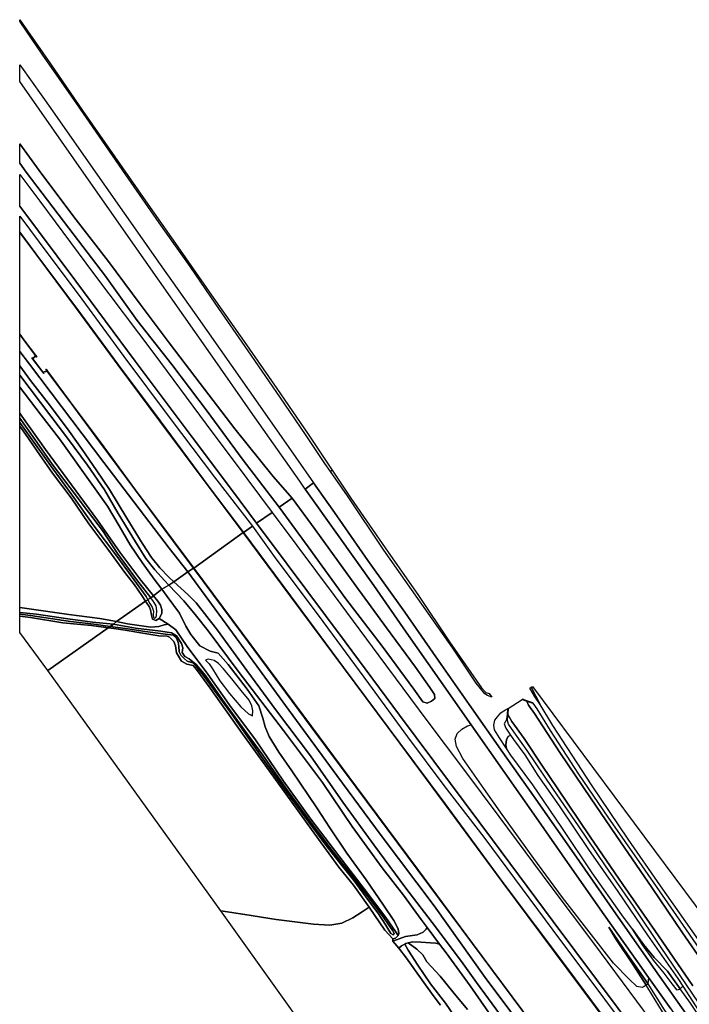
# Model space of a CAD drawing. Extents: x -26035517 to 31750492, y -9237385 to 8160032.
# Tile 266 of 298: x 28898658 to 29167820, y -5521582 to -5125717. Entities that reach past the tile are written whole.
import ezdxf

# ---------------------------------------------------------------- set-up
doc = ezdxf.new("R2010")
doc.units = 0
doc.layers.add('T-25', color=7, linetype='CONTINUOUS')

msp = doc.modelspace()

# ---------------------------------------------------------------- linework, layer by layer
at = {"layer": 'T-25', "color": 9}
for points in [[(28898658, -5126347, 13062), (28898658, -5125717, 12748), (28911012, -5143436, 12766), (28923906, -5162211, 12725), (28936958, -5180842, 12786), (28949187, -5198578, 12823), (28963221, -5218332, 12909), (28975754, -5236486, 12925), (28988951, -5255116, 12893), (29002020, -5274023, 12942), (29014562, -5292300, 12921), (29024326, -5306774, 12933), (29023597, -5307352, 13744), (29021272, -5304138, 13830), (29013816, -5292859, 13690), (29003210, -5277349, 13772), (28990479, -5258840, 13740), (28977564, -5240045, 13658), (28967172, -5224889, 13588), (28954723, -5207407, 13539), (28941305, -5188048, 13412), (28930616, -5172565, 13154), (28920402, -5157853, 13142), (28907741, -5139558, 13171), (28899069, -5126924, 13064), (28898658, -5126347, 13062)], [(28898658, -5150595, 13814), (28898658, -5147221, 13934), (28898658, -5143807, 13896), (28903652, -5150865, 13887), (28910935, -5160983, 13891), (28925233, -5181472, 14010), (28940629, -5203468, 14063), (28955171, -5224124, 14177), (28969500, -5244441, 14292), (28983685, -5264602, 14292), (28997201, -5283972, 14292), (29009643, -5301706, 14267), (29016823, -5311979, 14216), (29013436, -5314413, 14277), (29011251, -5311253, 14357), (28993365, -5285740, 14374), (28974430, -5258729, 14357), (28954889, -5230813, 14259), (28935738, -5203484, 14173), (28920367, -5181625, 14026), (28906434, -5161698, 13903), (28898658, -5150595, 13814)], [(28898658, -5183450, 14349), (28898658, -5175655, 14052), (28906496, -5186340, 14096), (28920364, -5204989, 14083), (28934320, -5222953, 14141), (28947144, -5240075, 14104), (28958774, -5255584, 14132), (28971154, -5271979, 14149), (28985191, -5290188, 14304), (29000564, -5309320, 14194), (29008177, -5318126, 14138), (29002944, -5321703, 14499), (28988056, -5302211, 14411), (28974004, -5283149, 14411), (28959786, -5264298, 14329), (28945831, -5246680, 14345), (28933107, -5228820, 14357), (28918427, -5209586, 14357), (28901300, -5187029, 14357), (28898658, -5183450, 14349)], [(28898658, -5200650, 14469), (28898658, -5199916, 14513), (28898658, -5194253, 14583), (28898658, -5188649, 14498), (28898658, -5187927, 14504), (28906703, -5198740, 14517), (28928352, -5227717, 14599), (28952542, -5259989, 14623), (28973628, -5288301, 14693), (28989930, -5310149, 14697), (29000084, -5323872, 14659), (28993844, -5328158, 14650), (28984135, -5315142, 14697), (28967587, -5292984, 14664), (28945134, -5263062, 14611), (28921216, -5230886, 14550), (28898658, -5200650, 14469)], [(28898658, -5211103, 13090), (28898658, -5204657, 14314), (28906551, -5215152, 14321), (28923610, -5238128, 14398), (28940542, -5261086, 14427), (28959131, -5286064, 14484), (28977016, -5309611, 14533), (28992258, -5329407, 14681), (28988572, -5331897, 13019), (28974842, -5313607, 13052), (28955115, -5287062, 13052), (28938387, -5264600, 13056), (28921566, -5241833, 13048), (28905167, -5219810, 13077), (28898658, -5211103, 13090)], [(28898658, -5211267, 12620), (28898658, -5211103, 13090), (28905167, -5219810, 13077), (28921566, -5241833, 13048), (28938387, -5264600, 13056), (28955115, -5287062, 13052), (28974842, -5313607, 13052), (28988572, -5331897, 13019), (28988492, -5331957, 12990), (28974762, -5313667, 12990), (28955035, -5287122, 12990), (28938307, -5264660, 12990), (28921486, -5241893, 12990), (28905087, -5219870, 12990), (28898658, -5211267, 12620)], [(28908016, -5267386, 12990), (28903972, -5262076, 12990), (28904971, -5260714, 12999), (28905467, -5261372, 12990), (28905547, -5261312, 12990), (28905051, -5260654, 12990), (28900338, -5254363, 12990), (28898658, -5252087, 12620), (28898658, -5211267, 12620), (28905087, -5219870, 12990), (28921486, -5241893, 12990), (28938307, -5264660, 12990), (28955035, -5287122, 12990), (28974762, -5313667, 12990), (28988492, -5331957, 12990), (28968614, -5346179, 12990), (28960325, -5335082, 12990), (28945256, -5314811, 12990), (28930994, -5295455, 12990), (28918586, -5278817, 12990), (28909807, -5267005, 12990), (28909265, -5266270, 12990), (28909185, -5266330, 12990), (28909727, -5267065, 12999), (28908016, -5267386, 12990)], [(28904971, -5260714, 12999), (28900258, -5254423, 13203), (28898658, -5252251, 13216), (28898658, -5252087, 12620), (28900338, -5254363, 12990), (28905051, -5260654, 12990), (28905547, -5261312, 12990), (28905467, -5261372, 12990), (28904971, -5260714, 12999)], [(28908016, -5267386, 12990), (28909727, -5267065, 12999), (28918506, -5278877, 13130), (28930914, -5295515, 13113), (28945176, -5314871, 13163), (28960245, -5335142, 13130), (28968534, -5346239, 13093), (28966191, -5347701, 14206), (28958790, -5338198, 14157), (28932425, -5303782, 14308), (28902540, -5264232, 14476), (28898658, -5259112, 14476), (28898658, -5252251, 13216), (28900258, -5254423, 13203), (28904971, -5260714, 12999), (28903972, -5262076, 12990), (28903647, -5261645, 13450), (28903567, -5261705, 13457), (28903892, -5262136, 12999), (28907936, -5267446, 12999), (28908321, -5267952, 13457), (28908401, -5267892, 13450), (28908016, -5267386, 12990)], [(28908016, -5267386, 12990), (28909727, -5267065, 12999), (28918506, -5278877, 13130), (28930914, -5295515, 13113), (28945176, -5314871, 13163), (28960245, -5335142, 13130), (28968534, -5346239, 13093), (28966191, -5347701, 14206), (28958790, -5338198, 14157), (28932425, -5303782, 14308), (28902540, -5264232, 14476), (28898658, -5259112, 14476), (28898658, -5252251, 13216), (28900258, -5254423, 13203), (28904971, -5260714, 12999), (28903972, -5262076, 12990), (28903647, -5261645, 13450), (28903567, -5261705, 13457), (28903892, -5262136, 12999), (28907936, -5267446, 12999), (28908321, -5267952, 13457), (28908401, -5267892, 13450), (28908016, -5267386, 12990)], [(28898658, -5264906, 14523), (28898658, -5259112, 14476), (28902540, -5264232, 14476), (28932425, -5303782, 14308), (28958790, -5338198, 14157), (28966191, -5347701, 14206), (28960657, -5351682, 14417), (28958624, -5349841, 14419), (28954950, -5346098, 14472), (28951700, -5341881, 14517), (28947890, -5336178, 14542), (28941767, -5326163, 14554), (28934762, -5314625, 14574), (28929378, -5306642, 14566), (28923826, -5298576, 14550), (28918512, -5291087, 14537), (28910986, -5281118, 14525), (28903035, -5270717, 14525), (28898658, -5264906, 14523)], [(28898658, -5268623, 14599), (28898658, -5264906, 14523), (28903035, -5270717, 14525), (28910986, -5281118, 14525), (28918512, -5291087, 14537), (28923826, -5298576, 14550), (28929378, -5306642, 14566), (28934762, -5314625, 14574), (28941767, -5326163, 14554), (28947890, -5336178, 14542), (28951700, -5341881, 14517), (28954950, -5346098, 14472), (28958624, -5349841, 14419), (28960657, -5351682, 14417), (28958643, -5353050, 14392), (28956830, -5351217, 14517), (28953017, -5346924, 14582), (28949388, -5342391, 14668), (28945167, -5335586, 14648), (28938301, -5324235, 14591), (28932727, -5314767, 14587), (28925935, -5304823, 14615), (28917913, -5293900, 14562), (28911169, -5285134, 14587), (28898658, -5268623, 14599)], [(28908016, -5267386, 12990), (28908401, -5267892, 13450), (28908321, -5267952, 13457), (28907936, -5267446, 12999), (28903892, -5262136, 12999), (28903567, -5261705, 13457), (28903647, -5261645, 13450), (28903972, -5262076, 12990), (28908016, -5267386, 12990)], [(28898658, -5273443, 14660), (28898658, -5268623, 14599), (28911169, -5285134, 14587), (28917913, -5293900, 14562), (28925935, -5304823, 14615), (28932727, -5314767, 14587), (28938301, -5324235, 14591), (28945167, -5335586, 14648), (28949388, -5342391, 14668), (28953017, -5346924, 14582), (28956830, -5351217, 14517), (28958643, -5353050, 14392), (28955845, -5354729, 14347), (28952768, -5350660, 14362), (28947923, -5344000, 14411), (28943125, -5336865, 14480), (28938676, -5329270, 14521), (28933997, -5321311, 14558), (28927597, -5312422, 14623), (28914643, -5294225, 14656), (28907329, -5284751, 14660), (28898658, -5273443, 14660)], [(28909727, -5267065, 12999), (28909185, -5266330, 12990), (28909265, -5266270, 12990), (28909807, -5267005, 12990), (28918586, -5278817, 12990), (28930994, -5295455, 12990), (28945256, -5314811, 12990), (28960325, -5335082, 12990), (28968614, -5346179, 12990), (28968534, -5346239, 13093), (28960245, -5335142, 13130), (28945176, -5314871, 13163), (28930914, -5295515, 13113), (28918506, -5278877, 13130), (28909727, -5267065, 12999)], [(28898658, -5283932, 13116), (28898658, -5273443, 14660), (28907329, -5284751, 14660), (28914643, -5294225, 14656), (28927597, -5312422, 14623), (28933997, -5321311, 14558), (28938676, -5329270, 14521), (28943125, -5336865, 14480), (28947923, -5344000, 14411), (28952768, -5350660, 14362), (28955845, -5354729, 14347), (28952463, -5357338, 13310), (28947359, -5351120, 13109), (28938922, -5339811, 13052), (28929963, -5326956, 12987), (28919435, -5312685, 12966), (28909070, -5298498, 13032), (28899469, -5285089, 13118), (28898658, -5283932, 13116)], [(28898658, -5285922, 12752), (28898658, -5283932, 13116), (28899469, -5285089, 13118), (28909070, -5298498, 13032), (28919435, -5312685, 12966), (28929963, -5326956, 12987), (28938922, -5339811, 13052), (28947359, -5351120, 13109), (28952463, -5357338, 13310), (28951395, -5358119, 12703), (28945582, -5350777, 12631), (28937948, -5340273, 12565), (28931967, -5331078, 12586), (28926297, -5323717, 12651), (28918995, -5313943, 12651), (28911718, -5304474, 12712), (28904664, -5294257, 12741), (28898658, -5285922, 12752)], [(28898658, -5285922, 12752), (28898658, -5283932, 13116), (28899469, -5285089, 13118), (28909070, -5298498, 13032), (28919435, -5312685, 12966), (28929963, -5326956, 12987), (28938922, -5339811, 13052), (28947359, -5351120, 13109), (28952463, -5357338, 13310), (28951395, -5358119, 12703), (28945582, -5350777, 12631), (28937948, -5340273, 12565), (28931967, -5331078, 12586), (28926297, -5323717, 12651), (28918995, -5313943, 12651), (28911718, -5304474, 12712), (28904664, -5294257, 12741), (28898658, -5285922, 12752)], [(28898658, -5287675, 12816), (28898658, -5285922, 12752), (28904664, -5294257, 12741), (28911718, -5304474, 12712), (28918995, -5313943, 12651), (28926297, -5323717, 12651), (28931967, -5331078, 12586), (28937948, -5340273, 12565), (28945582, -5350777, 12631), (28951395, -5358119, 12703), (28950103, -5359029, 12826), (28949474, -5357666, 12790), (28945591, -5352263, 12688), (28937743, -5341347, 12618), (28928238, -5328743, 12573), (28920424, -5317817, 12700), (28911090, -5304976, 12798), (28901016, -5290842, 12807), (28898658, -5287675, 12816)], [(28898658, -5289191, 13177), (28898658, -5287675, 12816), (28901016, -5290842, 12807), (28911090, -5304976, 12798), (28920424, -5317817, 12700), (28928238, -5328743, 12573), (28937743, -5341347, 12618), (28945591, -5352263, 12688), (28949474, -5357666, 12790), (28950103, -5359029, 12826), (28949234, -5359526, 13191), (28947725, -5357168, 13249), (28944836, -5352962, 13171), (28940960, -5347964, 13052), (28934496, -5339135, 13040), (28926488, -5328431, 12946), (28919284, -5318015, 13056), (28911786, -5308062, 12974), (28906625, -5300522, 13244), (28901022, -5292362, 13187), (28898658, -5289191, 13177)], [(28898658, -5289191, 13177), (28898658, -5287675, 12816), (28901016, -5290842, 12807), (28911090, -5304976, 12798), (28920424, -5317817, 12700), (28928238, -5328743, 12573), (28937743, -5341347, 12618), (28945591, -5352263, 12688), (28949474, -5357666, 12790), (28950103, -5359029, 12826), (28949234, -5359526, 13191), (28947725, -5357168, 13249), (28944836, -5352962, 13171), (28940960, -5347964, 13052), (28934496, -5339135, 13040), (28926488, -5328431, 12946), (28919284, -5318015, 13056), (28911786, -5308062, 12974), (28906625, -5300522, 13244), (28901022, -5292362, 13187), (28898658, -5289191, 13177)], [(28898658, -5362042, 13078), (28898658, -5289191, 13177), (28901022, -5292362, 13187), (28906625, -5300522, 13244), (28911786, -5308062, 12974), (28919284, -5318015, 13056), (28926488, -5328431, 12946), (28934496, -5339135, 13040), (28940960, -5347964, 13052), (28944836, -5352962, 13171), (28947725, -5357168, 13249), (28949234, -5359526, 13191), (28937595, -5367663, 12962), (28930905, -5366522, 13048), (28918382, -5364855, 13089), (28902444, -5362515, 13077), (28898658, -5362042, 13078)], [(29088382, -5398153, 13802), (29086747, -5397439, 13806), (29085589, -5396774, 13769), (29082208, -5392438, 13683), (29072713, -5378397, 13753), (29058748, -5358415, 13814), (29045041, -5339052, 13679), (29030438, -5317216, 13769), (29023597, -5307352, 13744), (29024326, -5306774, 12933), (29031803, -5318047, 13101), (29045500, -5338006, 13191), (29058979, -5357272, 13220), (29071479, -5375838, 13236), (29084254, -5394299, 13421), (29086066, -5396208, 13425), (29087388, -5396650, 13421), (29088382, -5398153, 13802)], [(29002944, -5321703, 14499), (29008177, -5318126, 14138), (29017488, -5330676, 14167), (29033839, -5353381, 14208), (29046058, -5370214, 14212), (29057713, -5386054, 14245), (29063581, -5394167, 14245), (29065448, -5397026, 14298), (29065559, -5398627, 14380), (29064218, -5399747, 14470), (29062403, -5400515, 14577), (29060686, -5399916, 14593), (29057071, -5394902, 14581), (29044404, -5377614, 14614), (29029752, -5358583, 14585), (29014637, -5337660, 14511), (29002944, -5321703, 14499)], [(29210712, -5631108, 12880), (29191726, -5605475, 12880), (29166860, -5572017, 12880), (29141557, -5537910, 12880), (29118732, -5507253, 12880), (29092848, -5472626, 12880), (29069445, -5440866, 12880), (29051397, -5416613, 12880), (29028775, -5386169, 12880), (29007402, -5357377, 12880), (28988492, -5331957, 12990), (28988572, -5331897, 13019), (29007482, -5357317, 13035), (29028855, -5386109, 13027), (29051477, -5416553, 13048), (29069525, -5440806, 13044), (29092928, -5472566, 13052), (29118812, -5507193, 13044), (29141637, -5537850, 13023), (29166940, -5571957, 13027), (29191806, -5605415, 13048), (29210792, -5631048, 13014), (29210712, -5631108, 12880)], [(29105538, -5537317, 14478), (29085795, -5510809, 14425), (29065309, -5482050, 14605), (29043962, -5453777, 14454), (29026109, -5429638, 14589), (29005444, -5401380, 14343), (28985660, -5374252, 14298), (28966191, -5347701, 14206), (28968534, -5346239, 13093), (28987953, -5372421, 13162), (29015874, -5410008, 13142), (29033946, -5434326, 13142), (29058869, -5467819, 13125), (29080641, -5497172, 13142), (29104360, -5529096, 13158), (29108939, -5535218, 13158), (29111754, -5538983, 13158), (29110675, -5540924, 14409), (29110095, -5541966, 14478), (29107928, -5539727, 14478), (29105538, -5537317, 14478)], [(29105538, -5537317, 14478), (29085795, -5510809, 14425), (29065309, -5482050, 14605), (29043962, -5453777, 14454), (29026109, -5429638, 14589), (29005444, -5401380, 14343), (28985660, -5374252, 14298), (28966191, -5347701, 14206), (28968534, -5346239, 13093), (28987953, -5372421, 13162), (29015874, -5410008, 13142), (29033946, -5434326, 13142), (29058869, -5467819, 13125), (29080641, -5497172, 13142), (29104360, -5529096, 13158), (29108939, -5535218, 13158), (29111754, -5538983, 13158), (29110675, -5540924, 14409), (29110095, -5541966, 14478), (29107928, -5539727, 14478), (29105538, -5537317, 14478)], [(29111838, -5538977, 12880), (29111754, -5538983, 13158), (29108939, -5535218, 13158), (29104360, -5529096, 13158), (29080641, -5497172, 13142), (29058869, -5467819, 13125), (29033946, -5434326, 13142), (29015874, -5410008, 13142), (28987953, -5372421, 13162), (28968534, -5346239, 13093), (28968614, -5346179, 12990), (28988033, -5372361, 12880), (29015954, -5409948, 12880), (29034026, -5434266, 12880), (29058949, -5467759, 12880), (29080721, -5497112, 12880), (29104440, -5529036, 12880), (29109019, -5535158, 12880), (29111834, -5538923, 12880), (29111838, -5538977, 12880)], [(28954730, -5366462, 13351), (28955792, -5364426, 13494), (28955771, -5362840, 13494), (28955208, -5361163, 13408), (28954122, -5359562, 13355), (28952463, -5357338, 13310), (28955845, -5354729, 14347), (28957931, -5357608, 14380), (28962907, -5364280, 14314), (28965376, -5369506, 14306), (28967400, -5372897, 14298), (28971119, -5377451, 14347), (28975253, -5379547, 14417), (28978402, -5380452, 14499), (28982421, -5384997, 14568), (28990156, -5394916, 14601), (28994797, -5401572, 14700), (28996443, -5406580, 14806), (28997279, -5410013, 14687), (28998918, -5413895, 14601), (29002845, -5420185, 14605), (29008087, -5427716, 14605), (29018157, -5442571, 14736), (29023353, -5450636, 14552), (29030190, -5460775, 14486), (29037979, -5471587, 14593), (29044928, -5481728, 14445), (29049011, -5487929, 14507), (29050794, -5491225, 14335), (29051072, -5493088, 14138), (29050765, -5493930, 14003), (29049744, -5492245, 13913), (29045831, -5486617, 13826), (29037184, -5475147, 13634), (29026925, -5461836, 13359), (29015699, -5447210, 13195), (29004634, -5431848, 13150), (28993162, -5414887, 13093), (28983745, -5402335, 13105), (28974348, -5388889, 13142), (28965967, -5377684, 13134), (28961482, -5371023, 13121), (28958275, -5368699, 13220), (28954730, -5366462, 13351)], [(28954730, -5366462, 13351), (28955792, -5364426, 13494), (28955771, -5362840, 13494), (28955208, -5361163, 13408), (28954122, -5359562, 13355), (28952463, -5357338, 13310), (28955845, -5354729, 14347), (28957931, -5357608, 14380), (28962907, -5364280, 14314), (28965376, -5369506, 14306), (28967400, -5372897, 14298), (28971119, -5377451, 14347), (28975253, -5379547, 14417), (28978402, -5380452, 14499), (28982421, -5384997, 14568), (28990156, -5394916, 14601), (28994797, -5401572, 14700), (28996443, -5406580, 14806), (28997279, -5410013, 14687), (28998918, -5413895, 14601), (29002845, -5420185, 14605), (29008087, -5427716, 14605), (29018157, -5442571, 14736), (29023353, -5450636, 14552), (29030190, -5460775, 14486), (29037979, -5471587, 14593), (29044928, -5481728, 14445), (29049011, -5487929, 14507), (29050794, -5491225, 14335), (29051072, -5493088, 14138), (29050765, -5493930, 14003), (29049744, -5492245, 13913), (29045831, -5486617, 13826), (29037184, -5475147, 13634), (29026925, -5461836, 13359), (29015699, -5447210, 13195), (29004634, -5431848, 13150), (28993162, -5414887, 13093), (28983745, -5402335, 13105), (28974348, -5388889, 13142), (28965967, -5377684, 13134), (28961482, -5371023, 13121), (28958275, -5368699, 13220), (28954730, -5366462, 13351)], [(29048609, -5496212, 13790), (29048609, -5495285, 13843), (29049754, -5494976, 13896), (29050765, -5493930, 14003), (29051072, -5493088, 14138), (29050794, -5491225, 14335), (29049011, -5487929, 14507), (29044928, -5481728, 14445), (29037979, -5471587, 14593), (29030190, -5460775, 14486), (29023353, -5450636, 14552), (29018157, -5442571, 14736), (29008087, -5427716, 14605), (29002845, -5420185, 14605), (28998918, -5413895, 14601), (28997279, -5410013, 14687), (28996443, -5406580, 14806), (28994797, -5401572, 14700), (28990156, -5394916, 14601), (28982421, -5384997, 14568), (28978402, -5380452, 14499), (28975253, -5379547, 14417), (28971119, -5377451, 14347), (28967400, -5372897, 14298), (28965376, -5369506, 14306), (28962907, -5364280, 14314), (28957931, -5357608, 14380), (28955845, -5354729, 14347), (28958643, -5353050, 14392), (28964659, -5359423, 14314), (28969143, -5364825, 14335), (28974366, -5371465, 14400), (28986834, -5388235, 14421), (29004705, -5411505, 14573), (29020416, -5432393, 14769), (29032347, -5450121, 14839), (29044366, -5466704, 14761), (29052880, -5477755, 14757), (29060039, -5487425, 14782), (29062426, -5490649, 14790), (29062005, -5491382, 14728), (29060857, -5492532, 14626), (29058413, -5493688, 14470), (29053761, -5494341, 14023), (29048609, -5496212, 13790)], [(28954730, -5366462, 13351), (28958275, -5368699, 13220), (28956683, -5369071, 13187), (28954606, -5369699, 13179), (28951373, -5369893, 13130), (28946679, -5369265, 13031), (28941942, -5368589, 12982), (28937595, -5367663, 12962), (28949234, -5359526, 13191), (28949716, -5360244, 13191), (28950647, -5361629, 13236), (28951214, -5363012, 13228), (28951638, -5365165, 13244), (28952032, -5366797, 13269), (28953400, -5367268, 13302), (28954730, -5366462, 13351)], [(28954730, -5366462, 13351), (28953400, -5367268, 13302), (28952032, -5366797, 13269), (28951638, -5365165, 13244), (28951214, -5363012, 13228), (28950647, -5361629, 13236), (28949716, -5360244, 13191), (28949234, -5359526, 13191), (28950103, -5359029, 12826), (28951027, -5360403, 12826), (28951908, -5361930, 12851), (28952482, -5363475, 12818), (28952370, -5364997, 12814), (28952481, -5366094, 12814), (28952840, -5366366, 12814), (28953320, -5366058, 12814), (28953714, -5365226, 12818), (28953825, -5363331, 12834), (28953484, -5361357, 12765), (28952430, -5359651, 12716), (28951395, -5358119, 12703), (28952463, -5357338, 13310), (28954122, -5359562, 13355), (28955208, -5361163, 13408), (28955771, -5362840, 13494), (28955792, -5364426, 13494), (28954730, -5366462, 13351)], [(28954730, -5366462, 13351), (28953400, -5367268, 13302), (28952032, -5366797, 13269), (28951638, -5365165, 13244), (28951214, -5363012, 13228), (28950647, -5361629, 13236), (28949716, -5360244, 13191), (28949234, -5359526, 13191), (28950103, -5359029, 12826), (28951027, -5360403, 12826), (28951908, -5361930, 12851), (28952482, -5363475, 12818), (28952370, -5364997, 12814), (28952481, -5366094, 12814), (28952840, -5366366, 12814), (28953320, -5366058, 12814), (28953714, -5365226, 12818), (28953825, -5363331, 12834), (28953484, -5361357, 12765), (28952430, -5359651, 12716), (28951395, -5358119, 12703), (28952463, -5357338, 13310), (28954122, -5359562, 13355), (28955208, -5361163, 13408), (28955771, -5362840, 13494), (28955792, -5364426, 13494), (28954730, -5366462, 13351)], [(28951395, -5358119, 12703), (28950103, -5359029, 12826), (28951027, -5360403, 12826), (28951908, -5361930, 12851), (28952482, -5363475, 12818), (28952370, -5364997, 12814), (28952481, -5366094, 12814), (28952840, -5366366, 12814), (28953320, -5366058, 12814), (28953714, -5365226, 12818), (28953825, -5363331, 12834), (28953484, -5361357, 12765), (28952430, -5359651, 12716), (28951395, -5358119, 12703)], [(28898658, -5364018, 12283), (28898658, -5362042, 13078), (28902444, -5362515, 13077), (28918382, -5364855, 13089), (28930905, -5366522, 13048), (28937595, -5367663, 12962), (28936314, -5368776, 12281), (28927877, -5367929, 12283), (28917980, -5366602, 12283), (28905466, -5364773, 12283), (28898658, -5364018, 12283)], [(28898658, -5364018, 12283), (28898658, -5362042, 13078), (28902444, -5362515, 13077), (28918382, -5364855, 13089), (28930905, -5366522, 13048), (28937595, -5367663, 12962), (28936314, -5368776, 12281), (28927877, -5367929, 12283), (28917980, -5366602, 12283), (28905466, -5364773, 12283), (28898658, -5364018, 12283)], [(28898658, -5364763, 12283), (28898658, -5364018, 12283), (28905466, -5364773, 12283), (28917980, -5366602, 12283), (28927877, -5367929, 12283), (28936314, -5368776, 12281), (28935089, -5369677, 12371), (28928446, -5368729, 12283), (28919049, -5367675, 12283), (28902947, -5365207, 12283), (28898658, -5364763, 12283)], [(28898658, -5365515, 12628), (28898658, -5364763, 12283), (28902947, -5365207, 12283), (28919049, -5367675, 12283), (28928446, -5368729, 12283), (28935089, -5369677, 12371), (28934201, -5370176, 12675), (28927536, -5369341, 12802), (28915955, -5368246, 12672), (28903012, -5366123, 12639), (28898658, -5365515, 12628)], [(28898658, -5365515, 12628), (28898658, -5364763, 12283), (28902947, -5365207, 12283), (28919049, -5367675, 12283), (28928446, -5368729, 12283), (28935089, -5369677, 12371), (28934201, -5370176, 12675), (28927536, -5369341, 12802), (28915955, -5368246, 12672), (28903012, -5366123, 12639), (28898658, -5365515, 12628)], [(28898658, -5365515, 12628), (28903012, -5366123, 12639), (28915955, -5368246, 12672), (28927536, -5369341, 12802), (28934201, -5370176, 12675), (28910002, -5387366, 12785), (28898658, -5372036, 12669), (28898658, -5365515, 12628)], [(29039097, -5482475, 13716), (29032890, -5473642, 13638), (29026957, -5466444, 13257), (29015930, -5451343, 13220), (29002515, -5432705, 13175), (28988202, -5412898, 12859), (28975165, -5394506, 12994), (28970098, -5387500, 13117), (28968324, -5385402, 13125), (28965820, -5384767, 13125), (28963762, -5383640, 13048), (28961684, -5380321, 12937), (28961352, -5377403, 12925), (28960610, -5375743, 12949), (28958862, -5374008, 12970), (28957919, -5373520, 12908), (28954618, -5373466, 12875), (28948114, -5372333, 12884), (28941118, -5371169, 12777), (28936532, -5370439, 12748), (28934201, -5370176, 12675), (28935089, -5369677, 12371), (28941188, -5370500, 12371), (28949122, -5371636, 12408), (28957205, -5372807, 12535), (28960454, -5373158, 12564), (28961526, -5374171, 12568), (28962376, -5375990, 12617), (28962605, -5377609, 12752), (28962779, -5379823, 12793), (28963461, -5381153, 12806), (28964724, -5382586, 12814), (28966013, -5383651, 12830), (28968227, -5384247, 12851), (28969526, -5385523, 12871), (28972594, -5389422, 12830), (28976574, -5394906, 12802), (28984621, -5405935, 12720), (28995906, -5422092, 12834), (29006064, -5436232, 13003), (29014911, -5448412, 13027), (29022274, -5458281, 13072), (29028308, -5465921, 13101), (29033087, -5471995, 13130), (29038849, -5479818, 13474), (29042569, -5484741, 13494), (29045805, -5489743, 13400), (29047806, -5493065, 13396), (29048816, -5493617, 13400), (29049239, -5493049, 13408), (29048587, -5492015, 13408), (29044090, -5485446, 13441), (29037881, -5477315, 13400), (29032710, -5470443, 13138), (29024285, -5459738, 13072), (29015795, -5448646, 12921), (29005697, -5434639, 12830), (28996421, -5421419, 12703), (28989028, -5411363, 12605), (28980131, -5399133, 12609), (28973346, -5389379, 12752), (28969651, -5384918, 12703), (28966818, -5382688, 12679), (28965003, -5381798, 12670), (28964003, -5380095, 12658), (28964253, -5378216, 12605), (28963756, -5376557, 12490), (28961689, -5373502, 12416), (28959706, -5372221, 12351), (28955423, -5371624, 12269), (28945210, -5370355, 12273), (28936314, -5368776, 12281), (28937595, -5367663, 12962), (28941942, -5368589, 12982), (28946679, -5369265, 13031), (28951373, -5369893, 13130), (28954606, -5369699, 13179), (28956683, -5369071, 13187), (28958275, -5368699, 13220), (28961482, -5371023, 13121), (28965967, -5377684, 13134), (28974348, -5388889, 13142), (28983745, -5402335, 13105), (28993162, -5414887, 13093), (29004634, -5431848, 13150), (29015699, -5447210, 13195), (29026925, -5461836, 13359), (29037184, -5475147, 13634), (29045831, -5486617, 13826), (29049744, -5492245, 13913), (29050765, -5493930, 14003), (29049754, -5494976, 13896), (29048609, -5495285, 13843), (29045490, -5491726, 13810), (29039118, -5482505, 13716), (29039097, -5482475, 13716)], [(29039097, -5482475, 13716), (29032890, -5473642, 13638), (29026957, -5466444, 13257), (29015930, -5451343, 13220), (29002515, -5432705, 13175), (28988202, -5412898, 12859), (28975165, -5394506, 12994), (28970098, -5387500, 13117), (28968324, -5385402, 13125), (28965820, -5384767, 13125), (28963762, -5383640, 13048), (28961684, -5380321, 12937), (28961352, -5377403, 12925), (28960610, -5375743, 12949), (28958862, -5374008, 12970), (28957919, -5373520, 12908), (28954618, -5373466, 12875), (28948114, -5372333, 12884), (28941118, -5371169, 12777), (28936532, -5370439, 12748), (28934201, -5370176, 12675), (28935089, -5369677, 12371), (28941188, -5370500, 12371), (28949122, -5371636, 12408), (28957205, -5372807, 12535), (28960454, -5373158, 12564), (28961526, -5374171, 12568), (28962376, -5375990, 12617), (28962605, -5377609, 12752), (28962779, -5379823, 12793), (28963461, -5381153, 12806), (28964724, -5382586, 12814), (28966013, -5383651, 12830), (28968227, -5384247, 12851), (28969526, -5385523, 12871), (28972594, -5389422, 12830), (28976574, -5394906, 12802), (28984621, -5405935, 12720), (28995906, -5422092, 12834), (29006064, -5436232, 13003), (29014911, -5448412, 13027), (29022274, -5458281, 13072), (29028308, -5465921, 13101), (29033087, -5471995, 13130), (29038849, -5479818, 13474), (29042569, -5484741, 13494), (29045805, -5489743, 13400), (29047806, -5493065, 13396), (29048816, -5493617, 13400), (29049239, -5493049, 13408), (29048587, -5492015, 13408), (29044090, -5485446, 13441), (29037881, -5477315, 13400), (29032710, -5470443, 13138), (29024285, -5459738, 13072), (29015795, -5448646, 12921), (29005697, -5434639, 12830), (28996421, -5421419, 12703), (28989028, -5411363, 12605), (28980131, -5399133, 12609), (28973346, -5389379, 12752), (28969651, -5384918, 12703), (28966818, -5382688, 12679), (28965003, -5381798, 12670), (28964003, -5380095, 12658), (28964253, -5378216, 12605), (28963756, -5376557, 12490), (28961689, -5373502, 12416), (28959706, -5372221, 12351), (28955423, -5371624, 12269), (28945210, -5370355, 12273), (28936314, -5368776, 12281), (28937595, -5367663, 12962), (28941942, -5368589, 12982), (28946679, -5369265, 13031), (28951373, -5369893, 13130), (28954606, -5369699, 13179), (28956683, -5369071, 13187), (28958275, -5368699, 13220), (28961482, -5371023, 13121), (28965967, -5377684, 13134), (28974348, -5388889, 13142), (28983745, -5402335, 13105), (28993162, -5414887, 13093), (29004634, -5431848, 13150), (29015699, -5447210, 13195), (29026925, -5461836, 13359), (29037184, -5475147, 13634), (29045831, -5486617, 13826), (29049744, -5492245, 13913), (29050765, -5493930, 14003), (29049754, -5494976, 13896), (29048609, -5495285, 13843), (29045490, -5491726, 13810), (29039118, -5482505, 13716), (29039097, -5482475, 13716)], [(28979544, -5484038, 13675), (28910002, -5387366, 12785), (28934201, -5370176, 12675), (28936532, -5370439, 12748), (28941118, -5371169, 12777), (28948114, -5372333, 12884), (28954618, -5373466, 12875), (28957919, -5373520, 12908), (28958862, -5374008, 12970), (28960610, -5375743, 12949), (28961352, -5377403, 12925), (28961684, -5380321, 12937), (28963762, -5383640, 13048), (28965820, -5384767, 13125), (28968324, -5385402, 13125), (28970098, -5387500, 13117), (28975165, -5394506, 12994), (28988202, -5412898, 12859), (29002515, -5432705, 13175), (29015930, -5451343, 13220), (29026957, -5466444, 13257), (29032890, -5473642, 13638), (29039097, -5482475, 13716), (29036275, -5484397, 13749), (29032531, -5486843, 13839), (29028179, -5488936, 13826), (29023385, -5489740, 13818), (29016788, -5489299, 13744), (29001695, -5487459, 13744), (28989209, -5485434, 13765), (28979544, -5484038, 13675)], [(28935089, -5369677, 12371), (28936314, -5368776, 12281), (28945210, -5370355, 12273), (28955423, -5371624, 12269), (28959706, -5372221, 12351), (28961689, -5373502, 12416), (28963756, -5376557, 12490), (28964253, -5378216, 12605), (28964003, -5380095, 12658), (28965003, -5381798, 12670), (28966818, -5382688, 12679), (28969651, -5384918, 12703), (28973346, -5389379, 12752), (28980131, -5399133, 12609), (28989028, -5411363, 12605), (28996421, -5421419, 12703), (29005697, -5434639, 12830), (29015795, -5448646, 12921), (29024285, -5459738, 13072), (29032710, -5470443, 13138), (29037881, -5477315, 13400), (29044090, -5485446, 13441), (29048587, -5492015, 13408), (29049239, -5493049, 13408), (29048816, -5493617, 13400), (29047806, -5493065, 13396), (29045805, -5489743, 13400), (29042569, -5484741, 13494), (29038849, -5479818, 13474), (29033087, -5471995, 13130), (29028308, -5465921, 13101), (29022274, -5458281, 13072), (29014911, -5448412, 13027), (29006064, -5436232, 13003), (28995906, -5422092, 12834), (28984621, -5405935, 12720), (28976574, -5394906, 12802), (28972594, -5389422, 12830), (28969526, -5385523, 12871), (28968227, -5384247, 12851), (28966013, -5383651, 12830), (28964724, -5382586, 12814), (28963461, -5381153, 12806), (28962779, -5379823, 12793), (28962605, -5377609, 12752), (28962376, -5375990, 12617), (28961526, -5374171, 12568), (28960454, -5373158, 12564), (28957205, -5372807, 12535), (28949122, -5371636, 12408), (28941188, -5370500, 12371), (28935089, -5369677, 12371)], [(28992297, -5405642, 14351), (28992323, -5403596, 14355), (28992015, -5401615, 14240), (28990854, -5399283, 14159), (28987647, -5395399, 14126), (28983874, -5390679, 14154), (28980542, -5386760, 14208), (28978546, -5384510, 14261), (28976837, -5383392, 13990), (28974421, -5382849, 13892), (28973300, -5383217, 13826), (28974802, -5384689, 14015), (28976181, -5386740, 14048), (28979116, -5391465, 14089), (28982999, -5396654, 14048), (28987610, -5401966, 14138), (28990686, -5404799, 14318), (28992297, -5405642, 14351)], [(29107900, -5401039, 13031), (29105659, -5397720, 13613), (29103692, -5394444, 13851), (29104222, -5394122, 13089), (29107900, -5401039, 13031)], [(29107900, -5401039, 13031), (29104222, -5394122, 13089), (29104735, -5393764, 12998), (29227386, -5558659, 12896), (29217716, -5558157, 12994), (29215413, -5557908, 13175), (29212012, -5553566, 13166), (29203151, -5541143, 13158), (29190309, -5522605, 13097), (29174080, -5499215, 13048), (29156247, -5473911, 13015), (29143272, -5455200, 13015), (29128550, -5433287, 12978), (29112994, -5409455, 12953), (29107900, -5401039, 13031)], [(29104930, -5400499, 13384), (29102543, -5399726, 11879), (29100651, -5398988, 11879), (29100717, -5398906, 14556), (29102577, -5399632, 11880), (29104960, -5400403, 13384), (29104930, -5400499, 13384)], [(29094359, -5418724, 14056), (29091522, -5414395, 14023), (29089509, -5411253, 14081), (29089198, -5409305, 14281), (29089687, -5407403, 14429), (29090701, -5406002, 14495), (29092019, -5404458, 14466), (29092615, -5404024, 14310), (29093941, -5403223, 14486), (29094941, -5402650, 14573), (29094751, -5405055, 11879), (29094468, -5406932, 13429), (29093409, -5408826, 13253), (29094045, -5410621, 13183), (29095997, -5413426, 13152), (29095007, -5413964, 13294), (29094361, -5415137, 13568), (29094087, -5417336, 13900), (29094359, -5418724, 14056)], [(29094566, -5406946, 13429), (29094468, -5406932, 13429), (29094751, -5405055, 11879), (29094941, -5402650, 14573), (29095043, -5402628, 11879), (29094851, -5405067, 11879), (29094566, -5406946, 13429)], [(29150522, -5513921, 14411), (29149713, -5514460, 14478), (29148892, -5514847, 14573), (29146750, -5514413, 14732), (29143624, -5511441, 14798), (29137331, -5505007, 14794), (29128569, -5493664, 14786), (29116904, -5478576, 14782), (29105297, -5462961, 14900), (29091861, -5444293, 14769), (29085257, -5434843, 14765), (29076721, -5422725, 14741), (29074266, -5417920, 14741), (29073726, -5414925, 14818), (29074542, -5412657, 14704), (29076428, -5411016, 14486), (29078601, -5409620, 14335), (29080124, -5409226, 14314), (29093704, -5428477, 14294), (29106204, -5446495, 14290), (29119830, -5465899, 14179), (29133656, -5485614, 14159), (29147055, -5504544, 14097), (29151455, -5510817, 14085), (29151208, -5513345, 14235), (29151134, -5513227, 14236), (29142920, -5501599, 14224), (29135475, -5490561, 14232), (29138414, -5495584, 14351), (29145201, -5505667, 14425), (29150522, -5513921, 14411)], [(29164122, -5515392, 13993), (29159024, -5508299, 14052), (29153674, -5502762, 14036), (29149442, -5497471, 14040), (29144981, -5491420, 14052), (29140703, -5485619, 14064), (29128824, -5468670, 14040), (29116554, -5450538, 14060), (29104945, -5433329, 14056), (29096121, -5421414, 14077), (29094359, -5418724, 14056), (29094087, -5417336, 13900), (29094361, -5415137, 13568), (29095007, -5413964, 13294), (29095997, -5413426, 13152), (29097181, -5415127, 13134), (29101658, -5421305, 13097), (29107000, -5429583, 13089), (29115512, -5441811, 12912), (29127238, -5459301, 12962), (29139038, -5476239, 12949), (29150968, -5493780, 12994), (29163175, -5511140, 13085), (29165234, -5514345, 13107), (29164122, -5515392, 13993)], [(29164122, -5515392, 13993), (29159024, -5508299, 14052), (29153674, -5502762, 14036), (29149442, -5497471, 14040), (29144981, -5491420, 14052), (29140703, -5485619, 14064), (29128824, -5468670, 14040), (29116554, -5450538, 14060), (29104945, -5433329, 14056), (29096121, -5421414, 14077), (29094359, -5418724, 14056), (29094087, -5417336, 13900), (29094361, -5415137, 13568), (29095007, -5413964, 13294), (29095997, -5413426, 13152), (29097181, -5415127, 13134), (29101658, -5421305, 13097), (29107000, -5429583, 13089), (29115512, -5441811, 12912), (29127238, -5459301, 12962), (29139038, -5476239, 12949), (29150968, -5493780, 12994), (29163175, -5511140, 13085), (29165234, -5514345, 13107), (29164122, -5515392, 13993)], [(29054825, -5496903, 14041), (29053908, -5497135, 13990), (29053435, -5497391, 13948), (29052101, -5498114, 13831), (29051068, -5498994, 13806), (29048609, -5496212, 13790), (29053761, -5494341, 14023), (29058413, -5493688, 14470), (29060857, -5492532, 14626), (29062005, -5491382, 14728), (29062426, -5490649, 14790), (29067425, -5497400, 14806), (29065881, -5496961, 14732), (29063761, -5496878, 14614), (29059921, -5496602, 14376), (29056703, -5496429, 14146), (29054825, -5496903, 14041)], [(29150522, -5513921, 14411), (29145201, -5505667, 14425), (29138414, -5495584, 14351), (29135475, -5490561, 14232), (29142920, -5501599, 14224), (29151134, -5513227, 14236), (29151208, -5513345, 14235), (29150522, -5513921, 14411)], [(29150522, -5513921, 14411), (29145201, -5505667, 14425), (29138414, -5495584, 14351), (29135475, -5490561, 14232), (29142920, -5501599, 14224), (29151134, -5513227, 14236), (29151208, -5513345, 14235), (29150522, -5513921, 14411)], [(29164122, -5515392, 13993), (29163715, -5515665, 13880), (29163006, -5515865, 13921), (29160919, -5513356, 13986), (29157764, -5509046, 14003), (29153491, -5503832, 14093), (29148941, -5497664, 14097), (29144981, -5491420, 14052), (29149442, -5497471, 14040), (29153674, -5502762, 14036), (29159024, -5508299, 14052), (29164122, -5515392, 13993)], [(29164122, -5515392, 13993), (29165234, -5514345, 13107), (29175379, -5530137, 13216), (29187290, -5547440, 13277), (29194927, -5558364, 13335), (29199966, -5565458, 13429), (29202420, -5569622, 13609), (29203231, -5571694, 13699), (29198210, -5564628, 13872), (29192662, -5557223, 13966), (29185627, -5546981, 13954), (29177125, -5534406, 13954), (29168263, -5521154, 13945), (29164122, -5515392, 13993)]]:
    msp.add_polyline3d(points, close=True, dxfattribs=at)
for points in [[(28898658, -5143807, 13896), (28903652, -5150865, 13887), (28910935, -5160983, 13891), (28925233, -5181472, 14010), (28940629, -5203468, 14063), (28955171, -5224124, 14177), (28969500, -5244441, 14292), (28983685, -5264602, 14292), (28997201, -5283972, 14292), (29009643, -5301706, 14267), (29016823, -5311979, 14216)], [(29013436, -5314413, 14277), (29011251, -5311253, 14357), (28993365, -5285740, 14374), (28974430, -5258729, 14357), (28954889, -5230813, 14259), (28935738, -5203484, 14173), (28920367, -5181625, 14026), (28906434, -5161698, 13903), (28898658, -5150595, 13814)], [(29008177, -5318126, 14138), (29000564, -5309320, 14194), (28985191, -5290188, 14304), (28971154, -5271979, 14149), (28958774, -5255584, 14132), (28947144, -5240075, 14104), (28934320, -5222953, 14141), (28920364, -5204989, 14083), (28906496, -5186340, 14096), (28898658, -5175655, 14052)], [(28898658, -5183450, 14349), (28901300, -5187029, 14357), (28918427, -5209586, 14357), (28933107, -5228820, 14357), (28945831, -5246680, 14345), (28959786, -5264298, 14329), (28974004, -5283149, 14411), (28988056, -5302211, 14411), (29002944, -5321703, 14499)], [(28898658, -5187927, 14504), (28906703, -5198740, 14517), (28928352, -5227717, 14599), (28952542, -5259989, 14623), (28973628, -5288301, 14693), (28989930, -5310149, 14697), (29000084, -5323872, 14659)], [(28898658, -5200650, 14469), (28921216, -5230886, 14550), (28945134, -5263062, 14611), (28967587, -5292984, 14664), (28984135, -5315142, 14697), (28993844, -5328158, 14650)], [(28898658, -5211103, 13090), (28905167, -5219810, 13077), (28921566, -5241833, 13048), (28938387, -5264600, 13056), (28955115, -5287062, 13052), (28974842, -5313607, 13052), (28988572, -5331897, 13019)], [(28898714, -5211264, 13074), (28905127, -5219840, 13077), (28921526, -5241863, 13048), (28938347, -5264630, 13056), (28955075, -5287092, 13052), (28974802, -5313637, 13052), (28988532, -5331927, 13019)], [(28904971, -5260714, 12999), (28900258, -5254423, 13203), (28898658, -5252251, 13216)], [(28905507, -5261342, 13199), (28900298, -5254393, 13203), (28898691, -5252217, 13202)], [(28898658, -5264906, 14523), (28903035, -5270717, 14525), (28910986, -5281118, 14525), (28918512, -5291087, 14537), (28923826, -5298576, 14550), (28929378, -5306642, 14566), (28934762, -5314625, 14574), (28941767, -5326163, 14554), (28947890, -5336178, 14542), (28951700, -5341881, 14517), (28954950, -5346098, 14472), (28958624, -5349841, 14419), (28960657, -5351682, 14417)], [(28903972, -5262076, 12990), (28903647, -5261645, 13450), (28903567, -5261705, 13457), (28903892, -5262136, 12999), (28907936, -5267446, 12999), (28908321, -5267952, 13457), (28908401, -5267892, 13450), (28908016, -5267386, 12990)], [(28908361, -5267922, 13457), (28903607, -5261675, 13457)], [(28958643, -5353050, 14392), (28956830, -5351217, 14517), (28953017, -5346924, 14582), (28949388, -5342391, 14668), (28945167, -5335586, 14648), (28938301, -5324235, 14591), (28932727, -5314767, 14587), (28925935, -5304823, 14615), (28917913, -5293900, 14562), (28911169, -5285134, 14587), (28898658, -5268623, 14599)], [(28968574, -5346209, 13093), (28960285, -5335112, 13130), (28945216, -5314841, 13163), (28930954, -5295485, 13113), (28918546, -5278847, 13130), (28909225, -5266300, 13122)], [(28968534, -5346239, 13093), (28960245, -5335142, 13130), (28945176, -5314871, 13163), (28930914, -5295515, 13113), (28918506, -5278877, 13130), (28909727, -5267065, 12999)], [(29160330, -5523468, 14060), (29151455, -5510817, 14085), (29147055, -5504544, 14097), (29133656, -5485614, 14159), (29119830, -5465899, 14179), (29106204, -5446495, 14290), (29093704, -5428477, 14294), (29080124, -5409226, 14314), (29080124, -5409226, 14314), (29080111, -5409208, 14314), (29067228, -5390830, 14327), (29054032, -5371917, 14318), (29040953, -5353232, 14286), (29026442, -5332748, 14310), (29013436, -5314413, 14277), (29016823, -5311979, 14216), (29025225, -5323866, 14245), (29038658, -5343094, 14265), (29053424, -5363955, 14236), (29068021, -5384900, 14236), (29079268, -5401048, 14224), (29092875, -5420352, 14183), (29105234, -5437817, 14171), (29122438, -5462471, 14142), (29137120, -5483508, 14101), (29154252, -5507940, 13995), (29168075, -5527597, 14007)], [(29208194, -5574558, 13966), (29207340, -5574419, 13958), (29205314, -5573747, 13962), (29202950, -5572871, 13958), (29199531, -5570703, 13929), (29196818, -5567963, 13904), (29191385, -5561064, 13908), (29182118, -5548337, 13933), (29168075, -5527597, 14007), (29154252, -5507940, 13995), (29137120, -5483508, 14101), (29122438, -5462471, 14142), (29105234, -5437817, 14171), (29092875, -5420352, 14183), (29079268, -5401048, 14224), (29068021, -5384900, 14236), (29053424, -5363955, 14236), (29038658, -5343094, 14265), (29025225, -5323866, 14245), (29016823, -5311979, 14216)], [(29013436, -5314413, 14277), (29026442, -5332748, 14310), (29040953, -5353232, 14286), (29054032, -5371917, 14318), (29067228, -5390830, 14327), (29080111, -5409208, 14314), (29080124, -5409226, 14314), (29093704, -5428477, 14294), (29106204, -5446495, 14290), (29119830, -5465899, 14179), (29133656, -5485614, 14159), (29147055, -5504544, 14097), (29151455, -5510817, 14085), (29160330, -5523468, 14060), (29173306, -5542278, 14003), (29185279, -5559409, 13978), (29190915, -5567352, 13982), (29196661, -5573769, 13958), (29199670, -5575915, 13958), (29202527, -5577278, 14015), (29206241, -5578654, 14056), (29209888, -5579808, 14048), (29211873, -5580149, 13995)], [(29002944, -5321703, 14499), (29014637, -5337660, 14511), (29029752, -5358583, 14585), (29044404, -5377614, 14614), (29057071, -5394902, 14581), (29060686, -5399916, 14593), (29062403, -5400515, 14577), (29064218, -5399747, 14470), (29065559, -5398627, 14380), (29065448, -5397026, 14298), (29063581, -5394167, 14245), (29057713, -5386054, 14245), (29046058, -5370214, 14212), (29033839, -5353381, 14208), (29017488, -5330676, 14167), (29008177, -5318126, 14138)], [(29181429, -5580134, 15019), (29157697, -5548200, 14982), (29139181, -5523281, 14876), (29113090, -5488314, 14876), (29088683, -5455421, 14782), (29071826, -5432839, 14794), (29051388, -5405314, 14773), (29029456, -5375805, 14720), (29006127, -5344593, 14700), (28993844, -5328158, 14650), (29000084, -5323872, 14659), (29000084, -5323872, 14659), (29010093, -5337089, 14655), (29025017, -5357191, 14691), (29043049, -5381523, 14806), (29062351, -5407445, 14831), (29077081, -5427080, 14855), (29091212, -5446115, 14794), (29112204, -5474265, 14892), (29129267, -5497065, 14929), (29152337, -5528050, 14974), (29170633, -5552772, 14999)], [(29000084, -5323872, 14659), (29010093, -5337089, 14655), (29025017, -5357191, 14691), (29043049, -5381523, 14806), (29062351, -5407445, 14831), (29077081, -5427080, 14855), (29091212, -5446115, 14794), (29112204, -5474265, 14892), (29129267, -5497065, 14929), (29152337, -5528050, 14974), (29170633, -5552772, 14999), (29181368, -5567028, 15011), (29184769, -5570856, 14995), (29189219, -5575521, 14995), (29193903, -5580093, 15011), (29196093, -5582528, 14991), (29199216, -5586544, 15044), (29204314, -5593233, 14941), (29214587, -5606958, 14917), (29220158, -5614426, 14937), (29222344, -5617758, 14950), (29224367, -5621140, 15010)], [(28993844, -5328158, 14650), (29006127, -5344593, 14700), (29029456, -5375805, 14720), (29051388, -5405314, 14773), (29071826, -5432839, 14794), (29088683, -5455421, 14782), (29113090, -5488314, 14876), (29139181, -5523281, 14876), (29157697, -5548200, 14982), (29181429, -5580134, 15019), (29202279, -5608128, 15023), (29216370, -5627063, 15075)], [(29104440, -5529036, 12880), (29080721, -5497112, 12880), (29058949, -5467759, 12880), (29034026, -5434266, 12880), (29015954, -5409948, 12880), (28988033, -5372361, 12880), (28968614, -5346179, 12990), (28988492, -5331957, 12990), (29007402, -5357377, 12880), (29028775, -5386169, 12880), (29051397, -5416613, 12880), (29069445, -5440866, 12880), (29092848, -5472626, 12880), (29118732, -5507253, 12880), (29141557, -5537910, 12880)], [(28988564, -5331970, 13019), (29007442, -5357347, 13035), (29028815, -5386139, 13027), (29051437, -5416583, 13048), (29069485, -5440836, 13044), (29092888, -5472596, 13052), (29118772, -5507223, 13044), (29141597, -5537880, 13023), (29166900, -5571987, 13027), (29191766, -5605445, 13048), (29210752, -5631078, 13014)], [(29191806, -5605415, 13048), (29166940, -5571957, 13027), (29141637, -5537850, 13023), (29118812, -5507193, 13044), (29092928, -5472566, 13052), (29069525, -5440806, 13044), (29051477, -5416553, 13048), (29028855, -5386109, 13027), (29007482, -5357317, 13035), (28988572, -5331897, 13019), (28992258, -5329407, 14681), (28992258, -5329407, 14681), (29001620, -5342444, 14626), (29018651, -5365119, 14523), (29038905, -5392635, 14499), (29054609, -5414107, 14478), (29069140, -5433548, 14425), (29085202, -5454417, 14593), (29112896, -5491752, 14454), (29133755, -5519512, 14548), (29153720, -5546367, 14675), (29178326, -5579463, 14712)], [(28988572, -5331897, 13019), (29007482, -5357317, 13035), (29028855, -5386109, 13027), (29051477, -5416553, 13048), (29069525, -5440806, 13044), (29092928, -5472566, 13052), (29118812, -5507193, 13044), (29141637, -5537850, 13023), (29166940, -5571957, 13027), (29191806, -5605415, 13048), (29210792, -5631048, 13014)], [(29093453, -5528009, 14806), (29082302, -5512774, 14818), (29076984, -5505285, 14810), (29065790, -5490448, 14839), (29053927, -5474937, 14823), (29041075, -5457417, 14847), (29028580, -5440330, 14864), (29015550, -5421730, 14864), (29001933, -5403529, 14667), (28989933, -5387398, 14540), (28978146, -5371158, 14441), (28969645, -5360197, 14421), (28966282, -5356753, 14409), (28960657, -5351682, 14417), (28966191, -5347701, 14206), (28985660, -5374252, 14298), (29005444, -5401380, 14343), (29026109, -5429638, 14589), (29043962, -5453777, 14454), (29065309, -5482050, 14605), (29085795, -5510809, 14425), (29105538, -5537317, 14478)], [(29111838, -5538977, 12880), (29111754, -5538983, 13158), (29108939, -5535218, 13158), (29104360, -5529096, 13158), (29080641, -5497172, 13142), (29058869, -5467819, 13125), (29033946, -5434326, 13142), (29015874, -5410008, 13142), (28987953, -5372421, 13162), (28968534, -5346239, 13093)], [(29111794, -5538953, 13158), (29108979, -5535188, 13158), (29104400, -5529066, 13158), (29080681, -5497142, 13142), (29058909, -5467789, 13125), (29033986, -5434296, 13142), (29015914, -5409978, 13142), (28987993, -5372391, 13162), (28968594, -5346236, 13093)], [(29090469, -5529521, 14810), (29079781, -5514153, 14888), (29070024, -5500910, 14814), (29067425, -5497400, 14806), (29062426, -5490649, 14790), (29060039, -5487425, 14782), (29052880, -5477755, 14757), (29044366, -5466704, 14761), (29032347, -5450121, 14839), (29020416, -5432393, 14769), (29004705, -5411505, 14573), (28986834, -5388235, 14421), (28974366, -5371465, 14400), (28969143, -5364825, 14335), (28964659, -5359423, 14314), (28958643, -5353050, 14392), (28960657, -5351682, 14417), (28966282, -5356753, 14409), (28969645, -5360197, 14421), (28978146, -5371158, 14441), (28989933, -5387398, 14540), (29001933, -5403529, 14667), (29015550, -5421730, 14864), (29028580, -5440330, 14864), (29041075, -5457417, 14847), (29053927, -5474937, 14823), (29065790, -5490448, 14839), (29076984, -5505285, 14810), (29082302, -5512774, 14818), (29093453, -5528009, 14806)], [(28960657, -5351682, 14417), (28966282, -5356753, 14409), (28969645, -5360197, 14421), (28978146, -5371158, 14441), (28989933, -5387398, 14540), (29001933, -5403529, 14667), (29015550, -5421730, 14864), (29028580, -5440330, 14864), (29041075, -5457417, 14847), (29053927, -5474937, 14823), (29065790, -5490448, 14839), (29076984, -5505285, 14810), (29082302, -5512774, 14818), (29093453, -5528009, 14806)], [(28958643, -5353050, 14392), (28964659, -5359423, 14314), (28969143, -5364825, 14335), (28974366, -5371465, 14400), (28986834, -5388235, 14421), (29004705, -5411505, 14573), (29020416, -5432393, 14769), (29032347, -5450121, 14839), (29044366, -5466704, 14761), (29052880, -5477755, 14757), (29060039, -5487425, 14782), (29062426, -5490649, 14790)], [(28958275, -5368699, 13220), (28954730, -5366462, 13351)], [(29169202, -5514158, 11879), (29153906, -5491959, 11879), (29141037, -5473355, 11879), (29127936, -5454249, 11879), (29114730, -5434499, 11879), (29108833, -5425813, 11879), (29101454, -5414690, 11879), (29096421, -5407869, 11879), (29094851, -5405067, 11879), (29094851, -5405067, 11879), (29095043, -5402628, 11879), (29100651, -5398988, 11879), (29102543, -5399726, 11879), (29103186, -5401256, 11879), (29105541, -5404682, 11879), (29115713, -5420328, 11879), (29128347, -5438997, 11879), (29140165, -5456307, 11879), (29152754, -5474626, 11879), (29165121, -5492802, 11879), (29179831, -5514125, 11879)], [(29102543, -5399726, 11879), (29104930, -5400499, 13384), (29104960, -5400403, 13384), (29102577, -5399632, 11880), (29100717, -5398906, 14556)], [(29104945, -5400451, 13384), (29102560, -5399679, 14000), (29100725, -5398963, 14544)], [(29094851, -5405067, 11879), (29094566, -5406946, 13429), (29094468, -5406932, 13429), (29094751, -5405055, 11879), (29094941, -5402650, 14573)], [(29094517, -5406939, 13429), (29094801, -5405061, 14000), (29094987, -5402698, 14559)], [(29179831, -5514125, 11879), (29165121, -5492802, 11879), (29152754, -5474626, 11879), (29140165, -5456307, 11879), (29128347, -5438997, 11879), (29115713, -5420328, 11879), (29105541, -5404682, 11879), (29103186, -5401256, 11879), (29102543, -5399726, 11879), (29104930, -5400499, 13384), (29104930, -5400499, 13384), (29106486, -5402737, 13080), (29111896, -5411546, 12962), (29123338, -5429095, 12912), (29135058, -5446318, 12830), (29148701, -5465889, 12929), (29161446, -5484280, 12904), (29174330, -5502870, 13093)], [(29171804, -5521303, 13121), (29166412, -5513286, 13031), (29156566, -5498739, 12937), (29145373, -5482100, 12929), (29134067, -5465932, 12921), (29123514, -5450276, 12933), (29112956, -5434790, 12957), (29102607, -5419495, 12994), (29097296, -5412035, 12994), (29095204, -5408937, 13093), (29094566, -5406946, 13429), (29094566, -5406946, 13429), (29094851, -5405067, 11879), (29096421, -5407869, 11879), (29101454, -5414690, 11879), (29108833, -5425813, 11879), (29114730, -5434499, 11879), (29127936, -5454249, 11879), (29141037, -5473355, 11879), (29153906, -5491959, 11879), (29169202, -5514158, 11879)], [(29151455, -5510817, 14085), (29151208, -5513345, 14235), (29150522, -5513921, 14411), (29149713, -5514460, 14478), (29148892, -5514847, 14573), (29146750, -5514413, 14732), (29143624, -5511441, 14798), (29137331, -5505007, 14794), (29128569, -5493664, 14786), (29116904, -5478576, 14782), (29105297, -5462961, 14900), (29091861, -5444293, 14769), (29085257, -5434843, 14765), (29076721, -5422725, 14741), (29074266, -5417920, 14741), (29073726, -5414925, 14818), (29074542, -5412657, 14704), (29076428, -5411016, 14486), (29078601, -5409620, 14335), (29080124, -5409226, 14314)], [(29095997, -5413426, 13152), (29095007, -5413964, 13294), (29094361, -5415137, 13568), (29094087, -5417336, 13900), (29094359, -5418724, 14056)], [(28979544, -5484038, 13675), (28989209, -5485434, 13765), (29001695, -5487459, 13744), (29016788, -5489299, 13744), (29023385, -5489740, 13818), (29028179, -5488936, 13826), (29032531, -5486843, 13839), (29036275, -5484397, 13749), (29039097, -5482475, 13716)], [(29036007, -5563152, 13277), (28979544, -5484038, 13675), (28989209, -5485434, 13765), (29001695, -5487459, 13744), (29016788, -5489299, 13744), (29023385, -5489740, 13818), (29028179, -5488936, 13826), (29032531, -5486843, 13839), (29036275, -5484397, 13749), (29039097, -5482475, 13716), (29039118, -5482505, 13716), (29045490, -5491726, 13810), (29048609, -5495285, 13843), (29048609, -5496212, 13790), (29051068, -5498994, 13806), (29054206, -5502986, 13585), (29059753, -5510889, 13462), (29064875, -5518076, 13371), (29067809, -5521862, 13339)], [(29067425, -5497400, 14806), (29065881, -5496961, 14732), (29063761, -5496878, 14614), (29059921, -5496602, 14376), (29056703, -5496429, 14146), (29054825, -5496903, 14041), (29053908, -5497135, 13990), (29053435, -5497391, 13948), (29052101, -5498114, 13831), (29051068, -5498994, 13806), (29048609, -5496212, 13790), (29053761, -5494341, 14023), (29058413, -5493688, 14470), (29060857, -5492532, 14626), (29062005, -5491382, 14728), (29062426, -5490649, 14790), (29067425, -5497400, 14806)], [(29165234, -5514345, 13107), (29164122, -5515392, 13993), (29163715, -5515665, 13880), (29163006, -5515865, 13921), (29160919, -5513356, 13986), (29157764, -5509046, 14003), (29153491, -5503832, 14093), (29148941, -5497664, 14097), (29144981, -5491420, 14052)], [(29048609, -5495285, 13843), (29048609, -5496212, 13790)], [(29067809, -5521862, 13339), (29064875, -5518076, 13371), (29059753, -5510889, 13462), (29054206, -5502986, 13585), (29051068, -5498994, 13806), (29052101, -5498114, 13831), (29053435, -5497391, 13948), (29054763, -5499856, 13822), (29058644, -5505861, 13667), (29063844, -5513355, 13544), (29069766, -5521184, 13302), (29073614, -5526595, 13138)], [(29073614, -5526595, 13138), (29069766, -5521184, 13302), (29063844, -5513355, 13544), (29058644, -5505861, 13667), (29054763, -5499856, 13822), (29053435, -5497391, 13948), (29053908, -5497135, 13990), (29054825, -5496903, 14041), (29058245, -5499424, 14470), (29060744, -5501746, 14540), (29062265, -5504458, 14482), (29067721, -5510275, 14486), (29072831, -5516520, 14544), (29078632, -5523695, 14687)], [(29073614, -5526595, 13138), (29069766, -5521184, 13302), (29063844, -5513355, 13544), (29058644, -5505861, 13667), (29054763, -5499856, 13822), (29053435, -5497391, 13948), (29053908, -5497135, 13990), (29054825, -5496903, 14041), (29058245, -5499424, 14470), (29060744, -5501746, 14540), (29062265, -5504458, 14482), (29067721, -5510275, 14486), (29072831, -5516520, 14544), (29078632, -5523695, 14687)], [(29078632, -5523695, 14687), (29072831, -5516520, 14544), (29067721, -5510275, 14486), (29062265, -5504458, 14482), (29060744, -5501746, 14540), (29058245, -5499424, 14470), (29054825, -5496903, 14041), (29054825, -5496903, 14041), (29056703, -5496429, 14146), (29059921, -5496602, 14376), (29063761, -5496878, 14614), (29065881, -5496961, 14732), (29067425, -5497400, 14806), (29070024, -5500910, 14814), (29079781, -5514153, 14888), (29090469, -5529521, 14810)], [(29179743, -5653489, 15341), (29176035, -5647866, 15339), (29166933, -5635466, 15294), (29159418, -5624630, 15335), (29158015, -5622604, 15323), (29152307, -5614364, 15276), (29151955, -5613856, 15273), (29142732, -5600476, 15228), (29133250, -5586386, 15138), (29124150, -5573245, 15048), (29116714, -5563307, 14982), (29107177, -5552718, 14917), (29099486, -5542906, 14831), (29090469, -5529521, 14810), (29079781, -5514153, 14888), (29070024, -5500910, 14814), (29067425, -5497400, 14806)], [(29051068, -5498994, 13806), (29054206, -5502986, 13585), (29059753, -5510889, 13462), (29064875, -5518076, 13371), (29067809, -5521862, 13339)], [(29168149, -5540750, 14597), (29158525, -5526958, 14511), (29151185, -5514950, 14409), (29150522, -5513921, 14411), (29151208, -5513345, 14235), (29157746, -5523748, 14163), (29169280, -5539787, 14048)]]:
    msp.add_polyline3d(points, dxfattribs=at)

doc.saveas('drawing.dxf')
